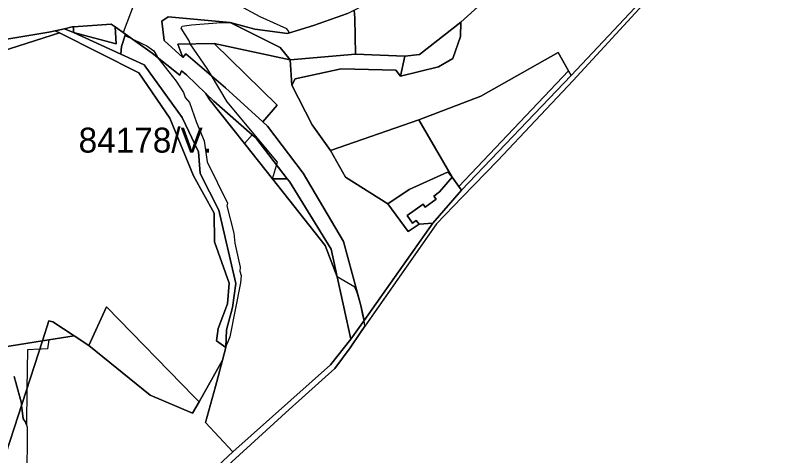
# Model space of a CAD drawing. Extents: x -477304 to -465429, y -1159113 to -1149210.
# Drawn here: x -467520.4 to -467058.8, y -1156529.7 to -1156264.6 of the extents above; entities that cross this region are included whole.
import ezdxf

# ---------------------------------------------------------------- set-up
doc = ezdxf.new("R2010")
doc.units = 0
for name, color, linetype in [('BPEJ_s', 7, 'Continuous'), ('orna_s', 7, 'Continuous'), ('ostatni_s', 7, 'Continuous'), ('PUPFL_s', 7, 'Continuous'), ('trav_porost_s', 7, 'Continuous'), ('zahrada_s', 7, 'Continuous')]:
    doc.layers.add(name, color=color, linetype=linetype)

msp = doc.modelspace()

# ---------------------------------------------------------------- linework, layer by layer
at = {"layer": 'BPEJ_s'}
for points in [[(-467133.53, -1156247.91), (-467184.78, -1156303.93), (-467230.18, -1156351.99), (-467251.53, -1156374.1), (-467266.96, -1156390.08), (-467308.74, -1156449.76), (-467309.52, -1156450.88), (-467309.69, -1156451.13), (-467310.06, -1156451.66), (-467310.65, -1156448.39), (-467311.31, -1156445.26), (-467312.59, -1156439.21), (-467313.9, -1156434.38), (-467314.98, -1156431.16), (-467316.22, -1156428.28), (-467326.79, -1156422.12), (-467334.01, -1156403.19), (-467365.74, -1156363), (-467362.79, -1156352.93), (-467392.92, -1156316.72), (-467402.49, -1156300.94), (-467405.09, -1156296.64), (-467415.26, -1156281.8), (-467415.33, -1156281.7), (-467415.76, -1156279.99), (-467420.67, -1156272.3), (-467420.03, -1156271.24), (-467414.48, -1156270.38), (-467396.55, -1156268.89), (-467391.22, -1156268.98), (-467376.26, -1156273.01), (-467356.71, -1156275.48), (-467355.84, -1156275.21), (-467355.98, -1156274.44), (-467357.05, -1156272.73), (-467373.06, -1156265.47), (-467388.43, -1156257.36)], [(-467448.93, -1156257.55), (-467455.52, -1156275.04), (-467454.13, -1156276.02), (-467454.4, -1156276.82), (-467453.93, -1156277.04), (-467453.56, -1156277.21), (-467450.18, -1156278.81), (-467443.98, -1156281.75), (-467441.39, -1156282.98), (-467437.11, -1156285.97), (-467435.19, -1156289.38), (-467434.84, -1156289.84), (-467434.6, -1156290.16), (-467423.66, -1156304.33), (-467419.18, -1156311.16), (-467418.16, -1156314.1), (-467415.55, -1156317.14), (-467411.49, -1156329.1), (-467406.8, -1156340.2), (-467405.09, -1156352.8), (-467392.7, -1156377.78), (-467393.13, -1156379.28), (-467389.07, -1156395.72), (-467388.43, -1156401.7), (-467385.23, -1156416.22), (-467385.44, -1156418.56), (-467384.59, -1156421.34), (-467385.01, -1156425.61), (-467391.42, -1156458.07), (-467392.92, -1156462.12), (-467393.67, -1156463.29), (-467394.23, -1156464.16), (-467393.7, -1156464.53), (-467395.72, -1156472.23), (-467409.82, -1156497.39), (-467412.91, -1156494.21), (-467465.49, -1156440.05), (-467476.17, -1156463.36), (-467484.98, -1156457.56), (-467500.36, -1156460.01), (-467501.07, -1156465.36), (-467504.93, -1156465.59), (-467505.73, -1156465.64), (-467513.09, -1156466.07), (-467513.46, -1156489.47), (-467513.81, -1156511.24), (-467514.46, -1156509.15), (-467515.73, -1156507.46), (-467516.66, -1156499.32), (-467516.79, -1156498.15), (-467520.19, -1156485.75), (-467521.22, -1156482)], [(-467448.93, -1156257.55), (-467455.52, -1156275.04), (-467454.13, -1156276.02), (-467454.4, -1156276.82), (-467453.93, -1156277.04), (-467453.56, -1156277.21), (-467450.18, -1156278.81), (-467443.98, -1156281.75), (-467441.39, -1156282.98), (-467437.11, -1156285.97), (-467435.19, -1156289.38), (-467434.84, -1156289.84), (-467434.6, -1156290.16), (-467423.66, -1156304.33), (-467419.18, -1156311.16), (-467418.16, -1156314.1), (-467415.55, -1156317.14), (-467411.49, -1156329.1), (-467406.8, -1156340.2), (-467405.09, -1156352.8), (-467392.7, -1156377.78), (-467393.13, -1156379.28), (-467389.07, -1156395.72), (-467388.43, -1156401.7), (-467385.23, -1156416.22), (-467385.44, -1156418.56), (-467384.59, -1156421.34), (-467385.01, -1156425.61), (-467391.42, -1156458.07), (-467392.92, -1156462.12), (-467393.67, -1156463.29), (-467394.23, -1156464.16), (-467393.7, -1156464.53), (-467395.72, -1156472.23), (-467409.82, -1156497.39), (-467412.91, -1156494.21), (-467465.49, -1156440.05), (-467476.17, -1156463.36), (-467484.98, -1156457.56), (-467500.36, -1156460.01), (-467501.07, -1156465.36), (-467504.93, -1156465.59), (-467505.73, -1156465.64), (-467513.09, -1156466.07), (-467513.46, -1156489.47), (-467513.81, -1156511.24), (-467513.41, -1156512.53), (-467513.51, -1156545.94)], [(-467408.65, -1156550.21), (-467355.72, -1156502), (-467328.25, -1156477.27), (-467318.93, -1156464.79), (-467312.85, -1156455.64), (-467310.06, -1156451.66), (-467310.65, -1156448.39), (-467311.31, -1156445.26), (-467312.59, -1156439.21), (-467313.9, -1156434.38), (-467314.98, -1156431.16), (-467316.22, -1156428.28), (-467326.79, -1156422.12), (-467334.01, -1156403.19), (-467365.74, -1156363), (-467362.79, -1156352.93), (-467392.92, -1156316.72), (-467402.49, -1156300.94), (-467405.09, -1156296.64), (-467415.26, -1156281.8), (-467415.33, -1156281.7), (-467415.76, -1156279.99), (-467420.67, -1156272.3), (-467420.03, -1156271.24), (-467414.48, -1156270.38), (-467396.55, -1156268.89), (-467391.22, -1156268.98), (-467376.26, -1156273.01), (-467356.71, -1156275.48), (-467355.84, -1156275.21), (-467355.98, -1156274.44), (-467357.05, -1156272.73), (-467373.06, -1156265.47), (-467388.43, -1156257.36)], [(-467521.22, -1156482), (-467520.19, -1156485.75), (-467516.79, -1156498.15), (-467516.66, -1156499.32), (-467515.73, -1156507.46), (-467514.46, -1156509.15), (-467513.81, -1156511.24)], [(-467513.81, -1156511.24), (-467513.41, -1156512.53), (-467513.51, -1156545.94)]]:
    msp.add_lwpolyline(points, dxfattribs=at)
at = {"layer": 'orna_s'}
msp.add_lwpolyline([(-467240.27, -1156313.23), (-467193.93, -1156286.96), (-467187.61, -1156298.06), (-467253.68, -1156367.71), (-467257.69, -1156362.13), (-467277.61, -1156327.55)], close=True, dxfattribs=at)
at = {"layer": 'ostatni_s'}
for points in [[(-467320.67, -1156263.52), (-467341.1, -1156270.71), (-467350.8, -1156273.67), (-467356.71, -1156275.48), (-467376.26, -1156273.01), (-467391.22, -1156268.98), (-467428.44, -1156265.61), (-467432.38, -1156268.08), (-467430.82, -1156279.75), (-467419.56, -1156290.03), (-467417.92, -1156287.85), (-467393.93, -1156308.19), (-467371.46, -1156328.8), (-467368.65, -1156331.37), (-467347.18, -1156359.65), (-467322.98, -1156400.87), (-467312.59, -1156439.21), (-467310.65, -1156448.39), (-467318.52, -1156459.57), (-467321.42, -1156446.68), (-467326.79, -1156422.12), (-467330.44, -1156405.47), (-467355.51, -1156364.72), (-467356.84, -1156363), (-467375.82, -1156338.4), (-467377.99, -1156336.49), (-467400.92, -1156316.37), (-467405.74, -1156311.72), (-467417.38, -1156300.51), (-467420.39, -1156298.04), (-467421.47, -1156300.62), (-467438.12, -1156287.35)], [(-467438.12, -1156287.35), (-467454.13, -1156276.02), (-467460.4, -1156271.59), (-467462.7, -1156269.97), (-467485.49, -1156271.58), (-467486.26, -1156271.63), (-467490.8, -1156272.66), (-467496.5, -1156273.95), (-467500.3, -1156274.81), (-467560.58, -1156284.8), (-467613.33, -1156290.86), (-467618.29, -1156291.52), (-467657.6, -1156299.18), (-467670.3, -1156301.04), (-467682.6, -1156302.85), (-467692.99, -1156306.17), (-467717.75, -1156313.83), (-467736.27, -1156321.04), (-467751.1, -1156327.41), (-467772.72, -1156336.05), (-467776.52, -1156337.43)]]:
    msp.add_lwpolyline(points, dxfattribs=at)
for points in [[(-467265.9, -1156295.62), (-467288.66, -1156301.2), (-467286.03, -1156289.2), (-467277.24, -1156288.3), (-467252.43, -1156268.82), (-467252.51, -1156277.33), (-467257.24, -1156290.68)], [(-467485.41, -1156274.9), (-467456.94, -1156287.95), (-467442.83, -1156294.42), (-467420.12, -1156326.15), (-467410.26, -1156346.82), (-467409.15, -1156359.85), (-467398.02, -1156381.92), (-467387.71, -1156426.06), (-467389.72, -1156440.41), (-467393.42, -1156453.97), (-467393.7, -1156464.53), (-467399.33, -1156460.54), (-467398.35, -1156453.23), (-467392.72, -1156438.31), (-467391.73, -1156425.82), (-467400.69, -1156400.99), (-467400.85, -1156383.69), (-467413.26, -1156361.29), (-467427.47, -1156326.52), (-467446.16, -1156299.23), (-467493.9, -1156275.25), (-467496.5, -1156273.95), (-467490.8, -1156272.66)], [(-467419.56, -1156290.03), (-467422.62, -1156281.97), (-467400.77, -1156281.48), (-467362.93, -1156318.77), (-467371.46, -1156328.8), (-467393.93, -1156308.19), (-467417.92, -1156287.85)], [(-467286.03, -1156289.2), (-467288.66, -1156301.2), (-467291.5, -1156297.59), (-467324.36, -1156296.85), (-467352.09, -1156302.77), (-467354.06, -1156306.71), (-467355.05, -1156291.38), (-467315.82, -1156288.05)], [(-467187.61, -1156298.06), (-467185.92, -1156300.81), (-467252.06, -1156369.96), (-467253.68, -1156367.71)], [(-467405.74, -1156311.72), (-467400.92, -1156316.37), (-467377.99, -1156336.49), (-467382.49, -1156341.79), (-467403.69, -1156315.22)], [(-467377.99, -1156336.49), (-467375.82, -1156338.4), (-467356.84, -1156363), (-467365.74, -1156363), (-467382.49, -1156341.79)], [(-467257.69, -1156362.13), (-467253.68, -1156367.71), (-467252.06, -1156369.96), (-467269.3, -1156389.71), (-467277.43, -1156390.41), (-467279.25, -1156388.07), (-467281.54, -1156389.7), (-467284.78, -1156385.15), (-467275.13, -1156378.29), (-467273.87, -1156380.07), (-467267.28, -1156375.38), (-467268.68, -1156373.42), (-467265.17, -1156370.93)]]:
    msp.add_lwpolyline(points, close=True, dxfattribs=at)
at = {"layer": 'PUPFL_s'}
for points in [[(-467736.04, -1156924.18), (-467697.52, -1156850.47), (-467653.16, -1156770.51), (-467612.99, -1156730.01), (-467578.16, -1156694.74), (-467557.55, -1156675.9), (-467527.53, -1156659.15), (-467466.75, -1156599.5), (-467389.65, -1156527.44), (-467330.86, -1156474.95), (-467318.52, -1156459.57), (-467310.65, -1156448.39), (-467269.3, -1156389.71), (-467252.06, -1156369.96), (-467185.92, -1156300.81), (-467134.94, -1156246.36), (-467127.96, -1156240.91), (-467113.74, -1156231.07), (-467080.55, -1156207.11), (-467073.96, -1156202.43), (-467071.51, -1156200.7), (-467053.23, -1156204.38)], [(-467051.19, -1156206.29), (-467070.56, -1156203.93), (-467076.96, -1156209.14), (-467133.53, -1156247.91), (-467184.78, -1156303.93), (-467230.18, -1156351.99), (-467251.53, -1156374.1), (-467266.96, -1156390.08), (-467312.85, -1156455.64), (-467318.93, -1156464.79), (-467328.25, -1156477.27), (-467355.72, -1156502), (-467408.65, -1156550.21), (-467472.46, -1156611.07), (-467526.32, -1156662.39), (-467555.08, -1156678.62), (-467575.47, -1156697.56)]]:
    msp.add_lwpolyline(points, dxfattribs=at)
for points in [[(-467419.56, -1156290.03), (-467430.82, -1156279.75), (-467432.38, -1156268.08), (-467428.44, -1156265.61), (-467391.22, -1156268.98), (-467361.17, -1156283.94), (-467355.05, -1156291.38), (-467400.77, -1156281.48), (-467422.62, -1156281.97)], [(-467393.42, -1156453.97), (-467389.72, -1156440.41), (-467387.71, -1156426.06), (-467398.02, -1156381.92), (-467409.15, -1156359.85), (-467410.26, -1156346.82), (-467420.12, -1156326.15), (-467442.83, -1156294.42), (-467456.94, -1156287.95), (-467456.63, -1156283.46), (-467454.13, -1156276.02), (-467438.12, -1156287.35), (-467421.47, -1156300.62), (-467420.39, -1156298.04), (-467417.38, -1156300.51), (-467405.74, -1156311.72), (-467403.69, -1156315.22), (-467382.49, -1156341.79), (-467365.74, -1156363), (-467334.01, -1156403.19), (-467326.79, -1156422.12), (-467321.42, -1156446.68), (-467318.52, -1156459.57), (-467330.86, -1156474.95), (-467389.65, -1156527.44), (-467405.97, -1156509.81), (-467400.05, -1156488.11), (-467395.72, -1156472.23), (-467393.7, -1156464.53)], [(-467662.89, -1156403.56), (-467638.05, -1156394.83), (-467636.11, -1156399.48), (-467623.19, -1156397.97), (-467588.88, -1156406.34), (-467574.18, -1156445.74), (-467543.22, -1156466.83), (-467504.1, -1156460.6), (-467528.54, -1156535.94), (-467556.93, -1156623.45), (-467562.32, -1156627.01), (-467609.33, -1156568.31), (-467817.22, -1156479.27), (-467825.46, -1156468.71), (-467818.13, -1156427.64), (-467807.67, -1156428.79), (-467778.43, -1156423.03), (-467748.72, -1156415.39), (-467731.93, -1156408.48), (-467728.33, -1156402.78), (-467709.5, -1156408.85), (-467684.49, -1156407.65)], [(-467476.17, -1156463.36), (-467465.49, -1156440.05), (-467412.91, -1156494.21), (-467409.82, -1156497.39), (-467413.92, -1156504.14), (-467439.38, -1156493.38)], [(-467409.82, -1156497.39), (-467395.72, -1156472.23), (-467400.05, -1156488.11), (-467405.97, -1156509.81), (-467389.65, -1156527.44), (-467466.75, -1156599.5), (-467488.05, -1156577.88), (-467556.93, -1156623.45), (-467528.54, -1156535.94), (-467504.1, -1156460.6), (-467484.98, -1156457.56), (-467476.17, -1156463.36), (-467439.38, -1156493.38), (-467413.92, -1156504.14)]]:
    msp.add_lwpolyline(points, close=True, dxfattribs=at)
at = {"layer": 'trav_porost_s'}
for points in [[(-467316.64, -1156261.42), (-467294.94, -1156250.09), (-467292.11, -1156251.89), (-467259.75, -1156242.17), (-467232.83, -1156234.09), (-467240.6, -1156226.04), (-467240.63, -1156223.38), (-467186.8, -1156194.01), (-467169.89, -1156189.08), (-467142.42, -1156191.43), (-467140.65, -1156214.36), (-467168.87, -1156225.05), (-467192.53, -1156232.08), (-467208.27, -1156239.39), (-467240.06, -1156257.72), (-467252.43, -1156268.82), (-467277.24, -1156288.3), (-467286.03, -1156289.2), (-467315.82, -1156288.05), (-467316.19, -1156266.39)], [(-467376.26, -1156273.01), (-467356.71, -1156275.48), (-467350.8, -1156273.67), (-467341.1, -1156270.71), (-467320.67, -1156263.52), (-467316.64, -1156261.42), (-467316.19, -1156266.39), (-467315.82, -1156288.05), (-467355.05, -1156291.38), (-467361.17, -1156283.94), (-467391.22, -1156268.98)], [(-467496.5, -1156273.95), (-467493.9, -1156275.25), (-467582.45, -1156303.46), (-467602.27, -1156309.77), (-467609.22, -1156311.64), (-467645.27, -1156321.36), (-467648.93, -1156322.35), (-467683.85, -1156331.76), (-467684.8, -1156328.64), (-467709.96, -1156334.25), (-467715.67, -1156318.57), (-467670.3, -1156301.04), (-467657.6, -1156299.18), (-467618.29, -1156291.52), (-467613.33, -1156290.86), (-467587.26, -1156290.42), (-467560.58, -1156284.8), (-467500.3, -1156274.81)], [(-467485.49, -1156271.58), (-467485.41, -1156274.9), (-467490.8, -1156272.66), (-467486.26, -1156271.63)], [(-467462.7, -1156269.97), (-467460.4, -1156271.59), (-467459.68, -1156281.74), (-467485.41, -1156274.9), (-467485.49, -1156271.58)], [(-467485.41, -1156274.9), (-467459.68, -1156281.74), (-467460.4, -1156271.59), (-467454.13, -1156276.02), (-467456.63, -1156283.46), (-467456.94, -1156287.95)], [(-467371.46, -1156328.8), (-467362.93, -1156318.77), (-467400.77, -1156281.48), (-467355.05, -1156291.38), (-467354.06, -1156306.71), (-467341.78, -1156330.61), (-467330.89, -1156346.08), (-467321.73, -1156361.95), (-467296.26, -1156378.06), (-467284.14, -1156394.81), (-467277.43, -1156390.41), (-467269.3, -1156389.71), (-467310.65, -1156448.39), (-467312.59, -1156439.21), (-467322.98, -1156400.87), (-467347.18, -1156359.65), (-467368.65, -1156331.37)], [(-467330.89, -1156346.08), (-467277.61, -1156327.55), (-467257.69, -1156362.13), (-467260.44, -1156358.97), (-467283.53, -1156369.53), (-467296.26, -1156378.06), (-467321.73, -1156361.95)], [(-467356.84, -1156363), (-467355.51, -1156364.72), (-467330.44, -1156405.47), (-467326.79, -1156422.12), (-467334.01, -1156403.19), (-467365.74, -1156363)], [(-467500.19, -1156448.56), (-467497.85, -1156449.08), (-467484.98, -1156457.56), (-467504.1, -1156460.6)]]:
    msp.add_lwpolyline(points, close=True, dxfattribs=at)
for points in [[(-467134.94, -1156246.36), (-467185.92, -1156300.81), (-467187.61, -1156298.06), (-467193.93, -1156286.96), (-467240.27, -1156313.23), (-467277.61, -1156327.55), (-467330.89, -1156346.08), (-467341.78, -1156330.61), (-467354.06, -1156306.71), (-467352.09, -1156302.77), (-467324.36, -1156296.85), (-467291.5, -1156297.59), (-467288.66, -1156301.2), (-467265.9, -1156295.62), (-467257.24, -1156290.68), (-467252.51, -1156277.33), (-467252.43, -1156268.82), (-467240.06, -1156257.72)], [(-467582.45, -1156303.46), (-467493.9, -1156275.25), (-467446.16, -1156299.23), (-467427.47, -1156326.52), (-467413.26, -1156361.29), (-467400.85, -1156383.69), (-467400.69, -1156400.99), (-467391.73, -1156425.82), (-467392.72, -1156438.31), (-467398.35, -1156453.23), (-467399.33, -1156460.54), (-467393.7, -1156464.53), (-467395.72, -1156472.23), (-467409.82, -1156497.39), (-467412.91, -1156494.21), (-467465.49, -1156440.05), (-467476.17, -1156463.36), (-467484.98, -1156457.56), (-467497.85, -1156449.08), (-467500.19, -1156448.56), (-467504.1, -1156460.6), (-467543.22, -1156466.83)]]:
    msp.add_lwpolyline(points, dxfattribs=at)
at = {"layer": 'zahrada_s'}
msp.add_lwpolyline([(-467260.44, -1156358.97), (-467257.69, -1156362.13), (-467265.17, -1156370.93), (-467268.68, -1156373.42), (-467267.28, -1156375.38), (-467273.87, -1156380.07), (-467275.13, -1156378.29), (-467284.78, -1156385.15), (-467281.54, -1156389.7), (-467279.25, -1156388.07), (-467277.43, -1156390.41), (-467284.14, -1156394.81), (-467296.26, -1156378.06), (-467283.53, -1156369.53)], close=True, dxfattribs=at)

# ---------------------------------------------------------------- texts
at = {"layer": 'BPEJ_s'}
msp.add_text('84178/V.', height=15, dxfattribs=at).set_placement((-467482.36, -1156347.25))

doc.saveas('drawing.dxf')
